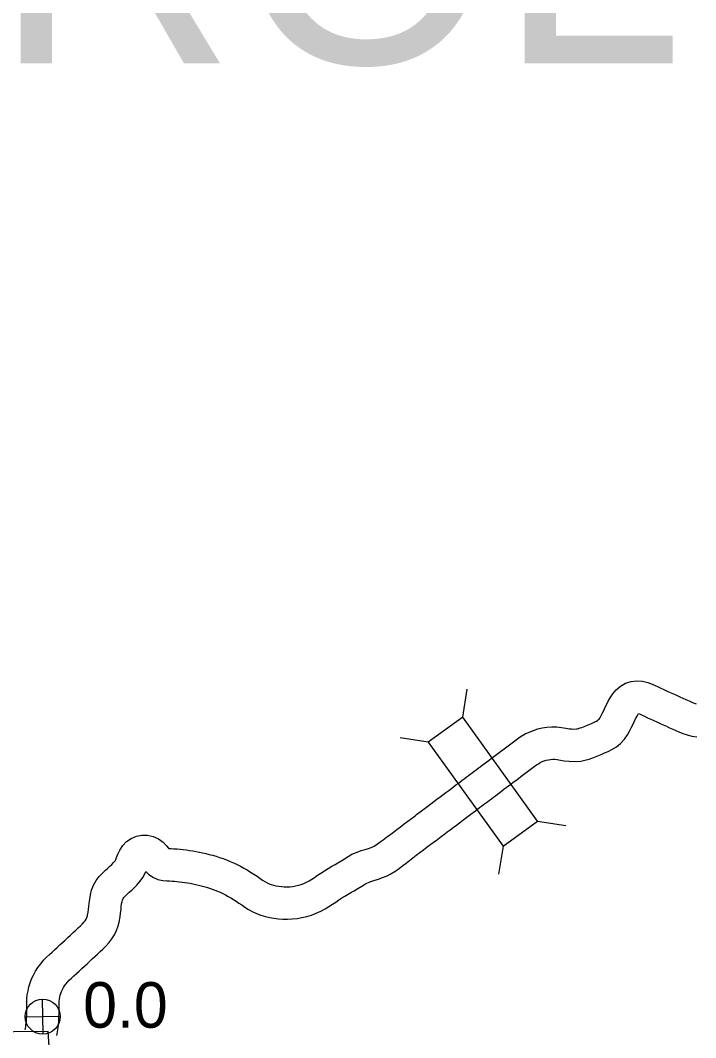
# Model space of a CAD drawing. Extents: x -939622 to -934245, y 1383184 to 1385301.
# Drawn here: x -935444.3 to -935425.49, y 1384262.53 to 1384290.84 of the extents above; entities that cross this region are included whole.
import ezdxf

# ---------------------------------------------------------------- set-up
doc = ezdxf.new("R2010")
doc.units = 0
for name, color, linetype in [('10', 7, 'Continuous'), ('20', 7, 'Continuous'), ('25', 7, 'Continuous'), ('26', 7, 'Continuous'), ('Default', 7, 'Continuous'), ('Level 2', 7, 'Continuous')]:
    doc.layers.add(name, color=color, linetype=linetype)

msp = doc.modelspace()

# ---------------------------------------------------------------- linework, layer by layer
at = {"layer": '10'}
for p, q in [((-935431.241, 1384270.253), (-935431.241, 1384270.254)), ((-935430.7, 1384269.534), (-935430.701, 1384269.534)), ((-935439.319, 1384267.692), (-935439.312, 1384267.69)), ((-935439.489, 1384266.808), (-935439.496, 1384266.81))]:
    msp.add_line(p, q, dxfattribs=at)
for points in [[(-935431.241, 1384270.254), (-935431.173, 1384270.304), (-935431.104, 1384270.356), (-935431.035, 1384270.408), (-935430.963, 1384270.461), (-935430.89, 1384270.516), (-935430.818, 1384270.57), (-935430.746, 1384270.623), (-935430.674, 1384270.678), (-935430.6, 1384270.735), (-935430.524, 1384270.791), (-935430.441, 1384270.853), (-935430.345, 1384270.917), (-935430.24, 1384270.979), (-935430.126, 1384271.034), (-935430.007, 1384271.08), (-935429.886, 1384271.118), (-935429.76, 1384271.148), (-935429.628, 1384271.168), (-935429.492, 1384271.177), (-935429.355, 1384271.175), (-935429.222, 1384271.161), (-935429.106, 1384271.142), (-935429.014, 1384271.127), (-935428.941, 1384271.118), (-935428.882, 1384271.115), (-935428.807, 1384271.12), (-935428.776, 1384271.127), (-935428.7, 1384271.147), (-935428.661, 1384271.159), (-935428.561, 1384271.199), (-935428.476, 1384271.236), (-935428.389, 1384271.274), (-935428.309, 1384271.31), (-935428.248, 1384271.34), (-935428.21, 1384271.362), (-935428.19, 1384271.379), (-935428.174, 1384271.395), (-935428.155, 1384271.423), (-935428.126, 1384271.478), (-935428.087, 1384271.554), (-935428.046, 1384271.637), (-935428.004, 1384271.722), (-935427.962, 1384271.806), (-935427.919, 1384271.891), (-935427.867, 1384271.988), (-935427.797, 1384272.098), (-935427.702, 1384272.211), (-935427.578, 1384272.314), (-935427.437, 1384272.391)], [(-935427.437, 1384272.391), (-935427.284, 1384272.44), (-935427.122, 1384272.46), (-935426.963, 1384272.449), (-935426.819, 1384272.413), (-935426.702, 1384272.368), (-935426.611, 1384272.326), (-935426.531, 1384272.288), (-935426.452, 1384272.251), (-935426.369, 1384272.214), (-935426.281, 1384272.174), (-935426.194, 1384272.135), (-935426.106, 1384272.095), (-935426.018, 1384272.055), (-935425.93, 1384272.015), (-935425.844, 1384271.976), (-935425.758, 1384271.938), (-935425.669, 1384271.898), (-935425.592, 1384271.862), (-935425.528, 1384271.836), (-935425.474, 1384271.817)], [(-935430.701, 1384269.534), (-935430.635, 1384269.583), (-935430.567, 1384269.634), (-935430.496, 1384269.687), (-935430.424, 1384269.74), (-935430.352, 1384269.794), (-935430.279, 1384269.849), (-935430.204, 1384269.905), (-935430.129, 1384269.962), (-935430.056, 1384270.018), (-935429.986, 1384270.071), (-935429.923, 1384270.117), (-935429.868, 1384270.153), (-935429.816, 1384270.184), (-935429.764, 1384270.209), (-935429.709, 1384270.231), (-935429.649, 1384270.249), (-935429.589, 1384270.263), (-935429.53, 1384270.272), (-935429.469, 1384270.276), (-935429.407, 1384270.275), (-935429.34, 1384270.269), (-935429.255, 1384270.255), (-935429.145, 1384270.236), (-935429.014, 1384270.22), (-935428.869, 1384270.214), (-935428.683, 1384270.227), (-935428.571, 1384270.25), (-935428.451, 1384270.281), (-935428.355, 1384270.312), (-935428.214, 1384270.369), (-935428.117, 1384270.411), (-935428.025, 1384270.452), (-935427.928, 1384270.494), (-935427.818, 1384270.548), (-935427.696, 1384270.621), (-935427.576, 1384270.717), (-935427.469, 1384270.832), (-935427.386, 1384270.953), (-935427.328, 1384271.061), (-935427.282, 1384271.152), (-935427.24, 1384271.237), (-935427.198, 1384271.32), (-935427.158, 1384271.402), (-935427.119, 1384271.478), (-935427.09, 1384271.534), (-935427.08, 1384271.549), (-935427.055, 1384271.539), (-935426.991, 1384271.51), (-935426.912, 1384271.472), (-935426.825, 1384271.432), (-935426.739, 1384271.393), (-935426.653, 1384271.355), (-935426.565, 1384271.315), (-935426.477, 1384271.275), (-935426.39, 1384271.235), (-935426.302, 1384271.196), (-935426.213, 1384271.155), (-935426.125, 1384271.116), (-935426.042, 1384271.079), (-935425.955, 1384271.038), (-935425.847, 1384270.994), (-935425.726, 1384270.952), (-935425.594, 1384270.92), (-935425.456, 1384270.901)], [(-935435.167, 1384267.568), (-935435.06, 1384267.632), (-935434.912, 1384267.691), (-935434.803, 1384267.733), (-935434.694, 1384267.767), (-935434.602, 1384267.796), (-935434.528, 1384267.821), (-935434.465, 1384267.849), (-935434.44, 1384267.861), (-935434.346, 1384267.92), (-935434.273, 1384267.973), (-935434.187, 1384268.037), (-935434.096, 1384268.105), (-935434.004, 1384268.175), (-935433.908, 1384268.247), (-935433.809, 1384268.322), (-935433.709, 1384268.398), (-935433.607, 1384268.474), (-935433.505, 1384268.552), (-935433.403, 1384268.629), (-935433.304, 1384268.703), (-935433.26, 1384268.737), (-935433.12, 1384268.843), (-935433.019, 1384268.919), (-935432.946, 1384268.973), (-935432.862, 1384269.036), (-935432.78, 1384269.098), (-935432.693, 1384269.164), (-935432.605, 1384269.23), (-935432.521, 1384269.292), (-935432.441, 1384269.352), (-935432.365, 1384269.41), (-935432.292, 1384269.465), (-935432.226, 1384269.515), (-935432.164, 1384269.561), (-935432.106, 1384269.605), (-935432.049, 1384269.648), (-935431.992, 1384269.691), (-935431.934, 1384269.735), (-935431.877, 1384269.777), (-935431.821, 1384269.819), (-935431.766, 1384269.859), (-935431.713, 1384269.899), (-935431.658, 1384269.94), (-935431.601, 1384269.982), (-935431.545, 1384270.024), (-935431.488, 1384270.067), (-935431.429, 1384270.111), (-935431.368, 1384270.158), (-935431.306, 1384270.205), (-935431.241, 1384270.253)], [(-935434.686, 1384266.807), (-935434.661, 1384266.822), (-935434.585, 1384266.852), (-935434.506, 1384266.883), (-935434.423, 1384266.909), (-935434.322, 1384266.941), (-935434.206, 1384266.981), (-935434.082, 1384267.033), (-935433.995, 1384267.078), (-935433.842, 1384267.173), (-935433.74, 1384267.248), (-935433.648, 1384267.316), (-935433.555, 1384267.386), (-935433.461, 1384267.457), (-935433.365, 1384267.53), (-935433.268, 1384267.603), (-935433.168, 1384267.678), (-935433.064, 1384267.756), (-935432.961, 1384267.835), (-935432.86, 1384267.911), (-935432.762, 1384267.985), (-935432.718, 1384268.019), (-935432.578, 1384268.124), (-935432.478, 1384268.199), (-935432.407, 1384268.253), (-935432.322, 1384268.316), (-935432.237, 1384268.38), (-935432.152, 1384268.445), (-935432.067, 1384268.508), (-935431.981, 1384268.572), (-935431.899, 1384268.634), (-935431.822, 1384268.692), (-935431.752, 1384268.745), (-935431.685, 1384268.795), (-935431.623, 1384268.842), (-935431.563, 1384268.887), (-935431.505, 1384268.931), (-935431.45, 1384268.973), (-935431.396, 1384269.014), (-935431.34, 1384269.055), (-935431.286, 1384269.095), (-935431.231, 1384269.135), (-935431.175, 1384269.177), (-935431.119, 1384269.219), (-935431.063, 1384269.261), (-935431.005, 1384269.304), (-935430.945, 1384269.349), (-935430.886, 1384269.394), (-935430.826, 1384269.44), (-935430.764, 1384269.486), (-935430.7, 1384269.534)], [(-935444.165, 1384262.742), (-935444.157, 1384262.787), (-935444.149, 1384262.835), (-935444.142, 1384262.881), (-935444.135, 1384262.928), (-935444.13, 1384262.975), (-935444.126, 1384263.021), (-935444.124, 1384263.077), (-935444.122, 1384263.138), (-935444.121, 1384263.2), (-935444.12, 1384263.287), (-935444.12, 1384263.345), (-935444.12, 1384263.423), (-935444.119, 1384263.512), (-935444.113, 1384263.609), (-935444.104, 1384263.715), (-935444.085, 1384263.828), (-935444.059, 1384263.941), (-935444.025, 1384264.052), (-935443.984, 1384264.161), (-935443.934, 1384264.27), (-935443.875, 1384264.378), (-935443.807, 1384264.484), (-935443.731, 1384264.586), (-935443.649, 1384264.68), (-935443.568, 1384264.764), (-935443.489, 1384264.838), (-935443.415, 1384264.907), (-935443.343, 1384264.974), (-935443.27, 1384265.041), (-935443.198, 1384265.108), (-935443.125, 1384265.176), (-935443.051, 1384265.245), (-935442.977, 1384265.314), (-935442.903, 1384265.382), (-935442.829, 1384265.45), (-935442.756, 1384265.518), (-935442.684, 1384265.583), (-935442.62, 1384265.643), (-935442.568, 1384265.695), (-935442.528, 1384265.74), (-935442.496, 1384265.782), (-935442.468, 1384265.828), (-935442.446, 1384265.872), (-935442.429, 1384265.916), (-935442.424, 1384265.936), (-935442.408, 1384266.024), (-935442.399, 1384266.098), (-935442.39, 1384266.18), (-935442.382, 1384266.273), (-935442.367, 1384266.386), (-935442.348, 1384266.501), (-935442.315, 1384266.634), (-935442.261, 1384266.77), (-935442.188, 1384266.899), (-935442.102, 1384267.013), (-935442.014, 1384267.105), (-935441.925, 1384267.188), (-935441.874, 1384267.235), (-935441.812, 1384267.293), (-935441.751, 1384267.35), (-935441.702, 1384267.398), (-935441.673, 1384267.43), (-935441.657, 1384267.452), (-935441.641, 1384267.484), (-935441.618, 1384267.543), (-935441.583, 1384267.634), (-935441.528, 1384267.75), (-935441.447, 1384267.873), (-935441.339, 1384267.984), (-935441.21, 1384268.071), (-935441.066, 1384268.131), (-935440.913, 1384268.161), (-935440.757, 1384268.16), (-935440.598, 1384268.127), (-935440.447, 1384268.059), (-935440.317, 1384267.965), (-935440.225, 1384267.866), (-935440.172, 1384267.797), (-935440.168, 1384267.792), (-935440.165, 1384267.792), (-935440.1, 1384267.789), (-935440.019, 1384267.785), (-935439.933, 1384267.779), (-935439.845, 1384267.771), (-935439.758, 1384267.762), (-935439.673, 1384267.751), (-935439.584, 1384267.738), (-935439.494, 1384267.724), (-935439.405, 1384267.709), (-935439.319, 1384267.692)], [(-935439.312, 1384267.69), (-935439.225, 1384267.672), (-935439.134, 1384267.652), (-935439.04, 1384267.629), (-935438.942, 1384267.603), (-935438.845, 1384267.575), (-935438.749, 1384267.544), (-935438.652, 1384267.511), (-935438.552, 1384267.474), (-935438.453, 1384267.434), (-935438.356, 1384267.39), (-935438.26, 1384267.345), (-935438.166, 1384267.297), (-935438.072, 1384267.247), (-935437.979, 1384267.194), (-935437.887, 1384267.138), (-935437.795, 1384267.08), (-935437.705, 1384267.02), (-935437.623, 1384266.963), (-935437.55, 1384266.913), (-935437.484, 1384266.871), (-935437.422, 1384266.837), (-935437.365, 1384266.809), (-935437.308, 1384266.787), (-935437.248, 1384266.77), (-935437.177, 1384266.755), (-935437.099, 1384266.741), (-935437.023, 1384266.732), (-935436.948, 1384266.726), (-935436.87, 1384266.725), (-935436.791, 1384266.729), (-935436.71, 1384266.738), (-935436.63, 1384266.751), (-935436.551, 1384266.769), (-935436.475, 1384266.792), (-935436.401, 1384266.82), (-935436.329, 1384266.853), (-935436.256, 1384266.892), (-935436.182, 1384266.937), (-935436.103, 1384266.989), (-935436.016, 1384267.047), (-935435.924, 1384267.109), (-935435.824, 1384267.175), (-935435.722, 1384267.238), (-935435.621, 1384267.298), (-935435.532, 1384267.348), (-935435.455, 1384267.396), (-935435.34, 1384267.458), (-935435.267, 1384267.502), (-935435.167, 1384267.568)], [(-935443.278, 1384262.592), (-935443.27, 1384262.636), (-935443.261, 1384262.688), (-935443.252, 1384262.748), (-935443.242, 1384262.815), (-935443.234, 1384262.888), (-935443.228, 1384262.968), (-935443.225, 1384263.041), (-935443.222, 1384263.116), (-935443.221, 1384263.194), (-935443.22, 1384263.28), (-935443.22, 1384263.34), (-935443.22, 1384263.415), (-935443.219, 1384263.482), (-935443.216, 1384263.544), (-935443.21, 1384263.602), (-935443.202, 1384263.654), (-935443.19, 1384263.706), (-935443.173, 1384263.759), (-935443.152, 1384263.815), (-935443.128, 1384263.868), (-935443.1, 1384263.92), (-935443.067, 1384263.971), (-935443.031, 1384264.02), (-935442.987, 1384264.07), (-935442.935, 1384264.124), (-935442.873, 1384264.183), (-935442.804, 1384264.247), (-935442.732, 1384264.313), (-935442.659, 1384264.381), (-935442.585, 1384264.45), (-935442.511, 1384264.518), (-935442.438, 1384264.586), (-935442.365, 1384264.654), (-935442.293, 1384264.721), (-935442.22, 1384264.788), (-935442.147, 1384264.854), (-935442.074, 1384264.922), (-935441.997, 1384264.994), (-935441.915, 1384265.074), (-935441.83, 1384265.17), (-935441.75, 1384265.277), (-935441.68, 1384265.391), (-935441.619, 1384265.513), (-935441.571, 1384265.641), (-935441.545, 1384265.738), (-935441.518, 1384265.887), (-935441.505, 1384265.994), (-935441.494, 1384266.095), (-935441.487, 1384266.177), (-935441.477, 1384266.254), (-935441.466, 1384266.318), (-935441.457, 1384266.356), (-935441.447, 1384266.382), (-935441.434, 1384266.404), (-935441.415, 1384266.43), (-935441.381, 1384266.465), (-935441.314, 1384266.528), (-935441.263, 1384266.575), (-935441.197, 1384266.636), (-935441.13, 1384266.699), (-935441.054, 1384266.773), (-935440.966, 1384266.87), (-935440.881, 1384266.992), (-935440.82, 1384267.115), (-935440.805, 1384267.151), (-935440.729, 1384267.076), (-935440.605, 1384266.991), (-935440.464, 1384266.931), (-935440.327, 1384266.902), (-935440.219, 1384266.893), (-935440.14, 1384266.89), (-935440.072, 1384266.887), (-935440.005, 1384266.882), (-935439.935, 1384266.876), (-935439.864, 1384266.868), (-935439.791, 1384266.858), (-935439.717, 1384266.848), (-935439.643, 1384266.836), (-935439.568, 1384266.823), (-935439.489, 1384266.808)], [(-935439.496, 1384266.81), (-935439.416, 1384266.793), (-935439.337, 1384266.775), (-935439.26, 1384266.756), (-935439.184, 1384266.737), (-935439.108, 1384266.714), (-935439.03, 1384266.69), (-935438.954, 1384266.663), (-935438.879, 1384266.636), (-935438.807, 1384266.606), (-935438.732, 1384266.573), (-935438.657, 1384266.537), (-935438.582, 1384266.499), (-935438.508, 1384266.459), (-935438.434, 1384266.418), (-935438.361, 1384266.373), (-935438.287, 1384266.326), (-935438.211, 1384266.275), (-935438.132, 1384266.221), (-935438.043, 1384266.16), (-935437.945, 1384266.098), (-935437.837, 1384266.037), (-935437.719, 1384265.981), (-935437.595, 1384265.934), (-935437.469, 1384265.897), (-935437.349, 1384265.871), (-935437.233, 1384265.851), (-935437.111, 1384265.835), (-935436.984, 1384265.827), (-935436.854, 1384265.825), (-935436.722, 1384265.832), (-935436.589, 1384265.845), (-935436.454, 1384265.868), (-935436.32, 1384265.899), (-935436.186, 1384265.94), (-935436.056, 1384265.989), (-935435.93, 1384266.046), (-935435.811, 1384266.109), (-935435.703, 1384266.175), (-935435.605, 1384266.239), (-935435.513, 1384266.3), (-935435.425, 1384266.36), (-935435.34, 1384266.416), (-935435.255, 1384266.468), (-935435.169, 1384266.519), (-935435.072, 1384266.575), (-935435.003, 1384266.617), (-935434.897, 1384266.675), (-935434.787, 1384266.74), (-935434.686, 1384266.807)]]:
    msp.add_lwpolyline(points, dxfattribs=at)
at = {"layer": '20'}
for p, q in [((-935431.976, 1384271.444), (-935431.849, 1384272.226)), ((-935432.939, 1384270.748), (-935433.721, 1384270.875)), ((-935429.889, 1384268.555), (-935429.107, 1384268.428)), ((-935430.852, 1384267.859), (-935430.978, 1384267.077))]:
    msp.add_line(p, q, dxfattribs=at)
msp.add_lwpolyline([(-935432.939, 1384270.748), (-935430.852, 1384267.859), (-935429.889, 1384268.555), (-935431.976, 1384271.444)], close=True, dxfattribs=at)
at = {"layer": '26'}
for p, q in [((-935443.662, 1384262.626), (-935443.684, 1384263.602)), ((-935444.161, 1384263.103), (-935443.185, 1384263.125))]:
    msp.add_line(p, q, dxfattribs=at)
msp.add_circle((-935443.673, 1384263.114), 0.488, dxfattribs=at)
at = {"layer": 'Level 2'}
msp.add_lwpolyline([(-935443.497, 1384262.281), (-935443.519, 1384262.698), (-935451.189, 1384262.626)], dxfattribs=at)

# ---------------------------------------------------------------- texts
at = {"layer": '25'}
msp.add_text('0.0', height=1.2672, dxfattribs=at).set_placement((-935442.549, 1384262.805))
at = {"layer": 'Default'}
msp.add_text('CARROLL', height=7, dxfattribs=at).set_placement((-935464.824, 1384289.642))

doc.saveas('drawing.dxf')
